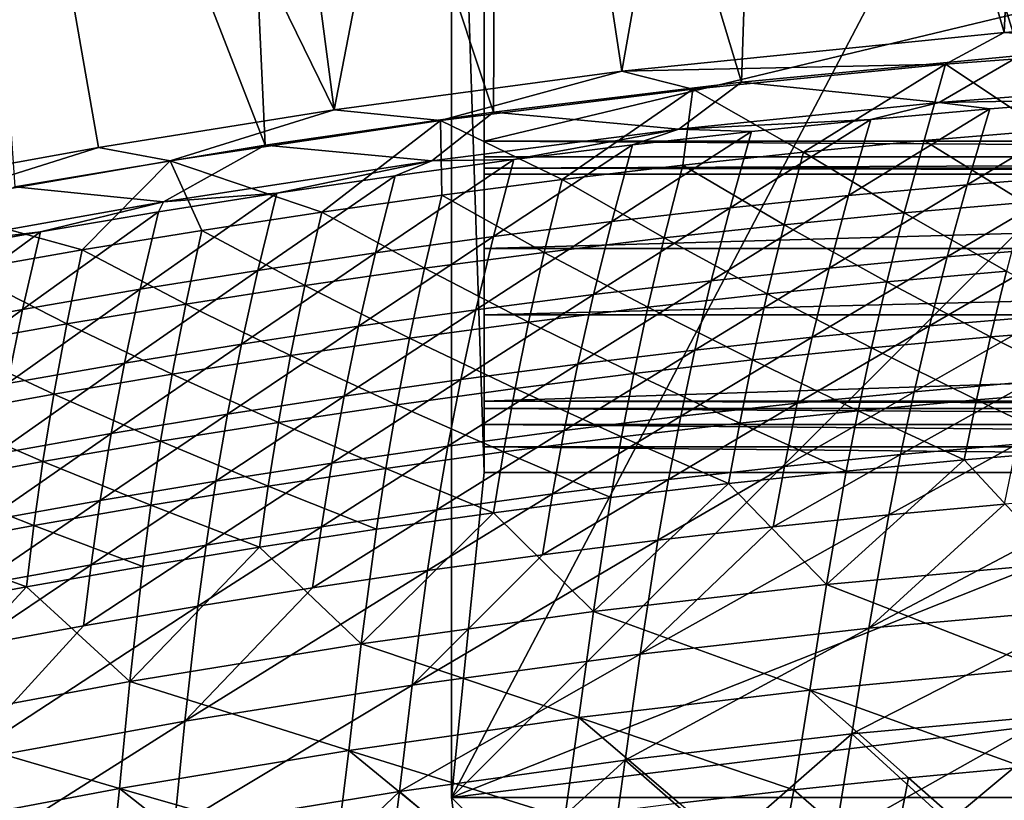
# Model space of a CAD drawing. Header units: metres. Extents: x 0 to 1400, y -1400 to 0.
# Tile 286 of 346: x 758 to 818, y -108 to -61. Entities that reach past the tile are written whole.
import ezdxf

# ---------------------------------------------------------------- set-up
doc = ezdxf.new("R2010")
doc.units = ezdxf.units.M

msp = doc.modelspace()

# ---------------------------------------------------------------- linework, layer by layer
at = {"layer": 'None'}
for points in [[(818.018799, -61.549919, -32.129955), (803.74231, -12.58958, -3), (820.388184, -11.187504, -3)], [(832.859619, -60.512348, -32.129936), (818.018799, -61.549919, -32.129955), (820.388184, -11.187504, -3)], [(803.666931, -13.374467), (818.986511, -62.968304, -29.544802), (820.293579, -11.970314)], [(794.667603, -63.919247, -32.129948), (787.135315, -14.394966, -3), (803.74231, -12.58958, -3)], [(818.018799, -61.549919, -32.129955), (794.667603, -63.919247, -32.129948), (803.74231, -12.58958, -3)], [(787.079224, -15.18139), (801.968933, -64.583847, -29.544804), (803.666931, -13.374467)], [(801.968933, -64.583847, -29.544804), (818.986511, -62.968304, -29.544802), (803.666931, -13.374467)], [(777.110229, -66.281952, -32.12991), (770.575989, -16.595037, -3), (787.135315, -14.394966, -3)], [(794.667603, -63.919247, -32.129948), (777.110229, -66.281952, -32.12991), (787.135315, -14.394966, -3)], [(770.539185, -17.38246), (786.827148, -66.418823, -29.544783), (787.079224, -15.18139)], [(786.827148, -66.418823, -29.544783), (801.968933, -64.583847, -29.544804), (787.079224, -15.18139)], [(770.575989, -16.595037, -3), (777.110229, -66.281952, -32.12991), (754.07251, -19.181286, -3)], [(754.055054, -19.969168), (772.894348, -68.432579, -29.544744), (770.539185, -17.38246)], [(772.894348, -68.432579, -29.544744), (786.827148, -66.418823, -29.544783), (770.539185, -17.38246)], [(754.07251, -19.181286, -3), (762.713806, -68.584549, -32.129856), (750.232056, -70.843529, -32.129791)], [(777.110229, -66.281952, -32.12991), (762.713806, -68.584549, -32.129856), (754.07251, -19.181286, -3)], [(757.604858, -70.995949, -29.54468), (772.894348, -68.432579, -29.544744), (754.055054, -19.969168)], [(818.018799, -61.549919, -32.129955), (832.859619, -60.512348, -32.129936), (830.264343, -62.30307, -32.843887)], [(794.667603, -63.919247, -32.129948), (818.018799, -61.549919, -32.129955), (814.438965, -63.485046, -32.844135)], [(818.018799, -61.549919, -32.129955), (830.264343, -62.30307, -32.843887), (814.438965, -63.485046, -32.844135)], [(814.438965, -63.485046, -32.844135), (830.264343, -62.30307, -32.843887), (820.520996, -67.541176, -60.671856)], [(801.968933, -64.583847, -29.544804), (814.050476, -65.841629, -30.961861), (818.986511, -62.968304, -29.544802)], [(814.050476, -65.841629, -30.961861), (829.483093, -64.662163, -30.962044), (818.986511, -62.968304, -29.544802)], [(794.667603, -63.919247, -32.129948), (814.438965, -63.485046, -32.844135), (799.010681, -65.023186, -32.844349)], [(799.010681, -65.023186, -32.844349), (814.438965, -63.485046, -32.844135), (805.756897, -68.865387, -60.674297)], [(814.438965, -63.485046, -32.844135), (813.13501, -68.160324, -60.67308), (805.756897, -68.865387, -60.674297)], [(813.13501, -68.160324, -60.67308), (814.438965, -63.485046, -32.844135), (820.520996, -67.541176, -60.671856)], [(777.110229, -66.281952, -32.12991), (794.667603, -63.919247, -32.129948), (783.589233, -66.936295, -32.844601)], [(783.589233, -66.936295, -32.844601), (794.667603, -63.919247, -32.129948), (799.010681, -65.023186, -32.844349)], [(786.827148, -66.418823, -29.544783), (798.148193, -67.470757, -30.961538), (801.968933, -64.583847, -29.544804)], [(798.148193, -67.470757, -30.961538), (814.050476, -65.841629, -30.961861), (801.968933, -64.583847, -29.544804)], [(829.483093, -64.662163, -30.962044), (814.050476, -65.841629, -30.961861), (824.433777, -65.657928, -32.348621)], [(783.589233, -66.936295, -32.844601), (799.010681, -65.023186, -32.844349), (791.029602, -70.529106, -60.676693)], [(791.029602, -70.529106, -60.676693), (799.010681, -65.023186, -32.844349), (798.388, -69.655327, -60.675499)], [(799.010681, -65.023186, -32.844349), (805.756897, -68.865387, -60.674297), (798.388, -69.655327, -60.675499)], [(814.050476, -65.841629, -30.961861), (798.148193, -67.470757, -30.961538), (809.865356, -66.873642, -32.348747)], [(814.050476, -65.841629, -30.961861), (809.865356, -66.873642, -32.348747), (817.145874, -66.223358, -32.348675)], [(824.433777, -65.657928, -32.348621), (814.050476, -65.841629, -30.961861), (817.145874, -66.223358, -32.348675)], [(824.433777, -65.657928, -32.348621), (815.751587, -70.854156, -60.198578), (823.002319, -70.271042, -60.197338)], [(824.433777, -65.657928, -32.348621), (817.145874, -66.223358, -32.348675), (815.751587, -70.854156, -60.198578)], [(762.713806, -68.584549, -32.129856), (777.110229, -66.281952, -32.12991), (767.087219, -69.394539, -32.844913)], [(767.087219, -69.394539, -32.844913), (777.110229, -66.281952, -32.12991), (783.589233, -66.936295, -32.844601)], [(772.894348, -68.432579, -29.544744), (783.061768, -69.397865, -30.961134), (786.827148, -66.418823, -29.544783)], [(783.061768, -69.397865, -30.961134), (798.148193, -67.470757, -30.961538), (786.827148, -66.418823, -29.544783)], [(817.145874, -66.223358, -32.348675), (809.865356, -66.873642, -32.348747), (808.508728, -71.521568, -60.19981)], [(817.145874, -66.223358, -32.348675), (808.508728, -71.521568, -60.19981), (815.751587, -70.854156, -60.198578)], [(767.087219, -69.394539, -32.844913), (783.589233, -66.936295, -32.844601), (776.349609, -72.524063, -60.679039)], [(783.589233, -66.936295, -32.844601), (783.683044, -71.485695, -60.677876), (776.349609, -72.524063, -60.679039)], [(783.683044, -71.485695, -60.677876), (783.589233, -66.936295, -32.844601), (791.029602, -70.529106, -60.676693)], [(809.865356, -66.873642, -32.348747), (798.148193, -67.470757, -30.961538), (802.593079, -67.607887, -32.348831)], [(808.508728, -71.521568, -60.19981), (809.865356, -66.873642, -32.348747), (801.274353, -72.272369, -60.201038)], [(801.274353, -72.272369, -60.201038), (809.865356, -66.873642, -32.348747), (802.593079, -67.607887, -32.348831)], [(798.148193, -67.470757, -30.961538), (783.061768, -69.397865, -30.961134), (788.075684, -69.324738, -32.349049)], [(798.148193, -67.470757, -30.961538), (788.075684, -69.324738, -32.349049), (795.32959, -68.425217, -32.348934)], [(802.593079, -67.607887, -32.348831), (795.32959, -68.425217, -32.348934), (794.049194, -73.105659, -60.202259)], [(794.049194, -73.105659, -60.202259), (801.274353, -72.272369, -60.201038), (802.593079, -67.607887, -32.348831)], [(802.593079, -67.607887, -32.348831), (798.148193, -67.470757, -30.961538), (795.32959, -68.425217, -32.348934)], [(813.13501, -68.160324, -60.67308), (820.520996, -67.541176, -60.671856), (819.261169, -71.943588, -88.541237)], [(757.604858, -70.995949, -29.54468), (766.683533, -71.903687, -30.960613), (772.894348, -68.432579, -29.544744)], [(766.683533, -71.903687, -30.960613), (783.061768, -69.397865, -30.961134), (772.894348, -68.432579, -29.544744)], [(795.32959, -68.425217, -32.348934), (788.075684, -69.324738, -32.349049), (786.833923, -74.020546, -60.203476)], [(795.32959, -68.425217, -32.348934), (786.833923, -74.020546, -60.203476), (794.049194, -73.105659, -60.202259)], [(805.756897, -68.865387, -60.674297), (813.13501, -68.160324, -60.67308), (811.913391, -72.578598, -88.543785)], [(813.13501, -68.160324, -60.67308), (819.261169, -71.943588, -88.541237), (811.913391, -72.578598, -88.543785)], [(750.232056, -70.843529, -32.129791), (762.713806, -68.584549, -32.129856), (751.658691, -72.073235, -32.845051)], [(751.658691, -72.073235, -32.845051), (762.713806, -68.584549, -32.129856), (767.087219, -69.394539, -32.844913)], [(798.388, -69.655327, -60.675499), (805.756897, -68.865387, -60.674297), (804.573853, -73.299034, -88.546303)], [(805.756897, -68.865387, -60.674297), (811.913391, -72.578598, -88.543785), (804.573853, -73.299034, -88.546303)], [(751.658691, -72.073235, -32.845051), (767.087219, -69.394539, -32.844913), (761.727295, -74.841988, -60.681328)], [(761.727295, -74.841988, -60.681328), (767.087219, -69.394539, -32.844913), (769.030579, -73.643166, -60.680191)], [(783.061768, -69.397865, -30.961134), (766.683533, -71.903687, -30.960613), (773.59906, -71.366837, -32.349335)], [(767.087219, -69.394539, -32.844913), (776.349609, -72.524063, -60.679039), (769.030579, -73.643166, -60.680191)], [(780.831909, -70.305573, -32.349182), (783.061768, -69.397865, -30.961134), (773.59906, -71.366837, -32.349335)], [(788.075684, -69.324738, -32.349049), (779.629272, -75.016129, -60.204681), (786.833923, -74.020546, -60.203476)], [(788.075684, -69.324738, -32.349049), (780.831909, -70.305573, -32.349182), (779.629272, -75.016129, -60.204681)], [(783.061768, -69.397865, -30.961134), (780.831909, -70.305573, -32.349182), (788.075684, -69.324738, -32.349049)], [(791.029602, -70.529106, -60.676693), (798.388, -69.655327, -60.675499), (797.243774, -74.103859, -88.548782)], [(798.388, -69.655327, -60.675499), (804.573853, -73.299034, -88.546303), (797.243774, -74.103859, -88.548782)], [(780.831909, -70.305573, -32.349182), (772.435913, -76.091515, -60.205879), (779.629272, -75.016129, -60.204681)], [(773.59906, -71.366837, -32.349335), (772.435913, -76.091515, -60.205879), (780.831909, -70.305573, -32.349182)], [(823.002319, -70.271042, -60.197338), (814.525513, -75.269272, -88.087959), (821.738647, -74.670364, -88.085426)], [(823.002319, -70.271042, -60.197338), (815.751587, -70.854156, -60.198578), (814.525513, -75.269272, -88.087959)], [(783.683044, -71.485695, -60.677876), (791.029602, -70.529106, -60.676693), (789.9245, -74.992027, -88.551224)], [(791.029602, -70.529106, -60.676693), (797.243774, -74.103859, -88.548782), (789.9245, -74.992027, -88.551224)], [(815.751587, -70.854156, -60.198578), (807.320496, -75.952003, -88.090454), (814.525513, -75.269272, -88.087959)], [(815.751587, -70.854156, -60.198578), (808.508728, -71.521568, -60.19981), (807.320496, -75.952003, -88.090454)], [(750.917419, -74.716507, -30.96006), (766.683533, -71.903687, -30.960613), (757.604858, -70.995949, -29.54468)], [(766.377747, -72.507652, -32.349499), (765.254456, -77.245796, -60.207069), (773.59906, -71.366837, -32.349335)], [(773.59906, -71.366837, -32.349335), (765.254456, -77.245796, -60.207069), (772.435913, -76.091515, -60.205879)], [(766.683533, -71.903687, -30.960613), (766.377747, -72.507652, -32.349499), (773.59906, -71.366837, -32.349335)], [(776.349609, -72.524063, -60.679039), (783.683044, -71.485695, -60.677876), (782.617432, -75.962486, -88.553619)], [(783.683044, -71.485695, -60.677876), (789.9245, -74.992027, -88.551224), (782.617432, -75.962486, -88.553619)], [(807.320496, -75.952003, -88.090454), (808.508728, -71.521568, -60.19981), (800.124268, -76.717644, -88.092903)], [(800.124268, -76.717644, -88.092903), (808.508728, -71.521568, -60.19981), (801.274353, -72.272369, -60.201038)], [(750.917419, -74.716507, -30.96006), (759.16864, -73.727127, -32.349682), (766.683533, -71.903687, -30.960613)], [(754.44104, -76.119492, -60.682446), (751.658691, -72.073235, -32.845051), (761.727295, -74.841988, -60.681328)], [(759.16864, -73.727127, -32.349682), (766.377747, -72.507652, -32.349499), (766.683533, -71.903687, -30.960613)], [(811.913391, -72.578598, -88.543785), (819.261169, -71.943588, -88.541237), (818.153015, -76.143356, -116.43541)], [(758.085693, -78.478088, -60.208244), (765.254456, -77.245796, -60.207069), (766.377747, -72.507652, -32.349499)], [(766.377747, -72.507652, -32.349499), (759.16864, -73.727127, -32.349682), (758.085693, -78.478088, -60.208244)], [(769.030579, -73.643166, -60.680191), (776.349609, -72.524063, -60.679039), (775.32373, -77.014198, -88.555969)], [(776.349609, -72.524063, -60.679039), (782.617432, -75.962486, -88.553619), (775.32373, -77.014198, -88.555969)], [(792.937561, -77.565292, -88.095314), (801.274353, -72.272369, -60.201038), (794.049194, -73.105659, -60.202259)], [(800.124268, -76.717644, -88.092903), (801.274353, -72.272369, -60.201038), (792.937561, -77.565292, -88.095314)], [(804.573853, -73.299034, -88.546303), (811.913391, -72.578598, -88.543785), (810.843506, -76.792412, -116.439018)], [(810.843506, -76.792412, -116.439018), (811.913391, -72.578598, -88.543785), (818.153015, -76.143356, -116.43541)], [(794.049194, -73.105659, -60.202259), (786.833923, -74.020546, -60.203476), (785.761108, -78.494026, -88.097672)], [(785.761108, -78.494026, -88.097672), (792.937561, -77.565292, -88.095314), (794.049194, -73.105659, -60.202259)], [(797.243774, -74.103859, -88.548782), (804.573853, -73.299034, -88.546303), (803.54248, -77.526505, -116.442574)], [(803.54248, -77.526505, -116.442574), (804.573853, -73.299034, -88.546303), (810.843506, -76.792412, -116.439018)], [(751.972351, -75.024422, -32.349884), (759.16864, -73.727127, -32.349682), (750.917419, -74.716507, -30.96006)], [(759.16864, -73.727127, -32.349682), (751.972351, -75.024422, -32.349884), (750.930176, -79.787529, -60.209412)], [(759.16864, -73.727127, -32.349682), (750.930176, -79.787529, -60.209412), (758.085693, -78.478088, -60.208244)], [(761.727295, -74.841988, -60.681328), (769.030579, -73.643166, -60.680191), (768.044861, -78.146126, -88.558273)], [(769.030579, -73.643166, -60.680191), (775.32373, -77.014198, -88.555969), (768.044861, -78.146126, -88.558273)], [(786.833923, -74.020546, -60.203476), (779.629272, -75.016129, -60.204681), (778.59552, -79.502945, -88.099991)], [(786.833923, -74.020546, -60.203476), (778.59552, -79.502945, -88.099991), (785.761108, -78.494026, -88.097672)], [(789.9245, -74.992027, -88.551224), (797.243774, -74.103859, -88.548782), (796.251221, -78.344574, -116.446075)], [(796.251221, -78.344574, -116.446075), (797.243774, -74.103859, -88.548782), (803.54248, -77.526505, -116.442574)], [(754.44104, -76.119492, -60.682446), (761.727295, -74.841988, -60.681328), (760.782043, -79.357216, -88.560524)], [(761.727295, -74.841988, -60.681328), (768.044861, -78.146126, -88.558273), (760.782043, -79.357216, -88.560524)], [(779.629272, -75.016129, -60.204681), (771.441528, -80.591125, -88.102249), (778.59552, -79.502945, -88.099991)], [(779.629272, -75.016129, -60.204681), (772.435913, -76.091515, -60.205879), (771.441528, -80.591125, -88.102249)], [(782.617432, -75.962486, -88.553619), (789.9245, -74.992027, -88.551224), (788.970947, -79.245583, -116.449516)], [(788.970947, -79.245583, -116.449516), (789.9245, -74.992027, -88.551224), (796.251221, -78.344574, -116.446075)], [(821.738647, -74.670364, -88.085426), (813.451172, -79.479988, -116.000641), (820.626648, -78.867073, -115.99707)], [(821.738647, -74.670364, -88.085426), (814.525513, -75.269272, -88.087959), (813.451172, -79.479988, -116.000641)], [(814.525513, -75.269272, -88.087959), (806.283997, -80.176361, -116.004143), (813.451172, -79.479988, -116.000641)], [(814.525513, -75.269272, -88.087959), (807.320496, -75.952003, -88.090454), (806.283997, -80.176361, -116.004143)], [(754.44104, -76.119492, -60.682446), (760.782043, -79.357216, -88.560524), (753.536621, -80.646431, -88.562721)], [(765.254456, -77.245796, -60.207069), (764.299866, -81.757675, -88.104462), (772.435913, -76.091515, -60.205879)], [(772.435913, -76.091515, -60.205879), (764.299866, -81.757675, -88.104462), (771.441528, -80.591125, -88.102249)], [(775.32373, -77.014198, -88.555969), (782.617432, -75.962486, -88.553619), (781.703125, -80.22847, -116.452896)], [(781.703125, -80.22847, -116.452896), (782.617432, -75.962486, -88.553619), (788.970947, -79.245583, -116.449516)], [(806.283997, -80.176361, -116.004143), (807.320496, -75.952003, -88.090454), (799.125916, -80.955246, -116.007576)], [(799.125916, -80.955246, -116.007576), (807.320496, -75.952003, -88.090454), (800.124268, -76.717644, -88.092903)], [(810.843506, -76.792412, -116.439018), (818.153015, -76.143356, -116.43541), (817.179504, -80.153831, -144.35022)], [(818.153015, -76.143356, -116.43541), (824.45813, -79.57811, -144.345764), (817.179504, -80.153831, -144.35022)], [(800.124268, -76.717644, -88.092903), (792.937561, -77.565292, -88.095314), (791.9776, -81.815727, -116.010941)], [(791.9776, -81.815727, -116.010941), (799.125916, -80.955246, -116.007576), (800.124268, -76.717644, -88.092903)], [(803.54248, -77.526505, -116.442574), (810.843506, -76.792412, -116.439018), (809.908081, -80.815323, -144.354614)], [(810.843506, -76.792412, -116.439018), (817.179504, -80.153831, -144.35022), (809.908081, -80.815323, -144.354614)], [(757.171143, -83.001678, -88.106613), (765.254456, -77.245796, -60.207069), (758.085693, -78.478088, -60.208244)], [(765.254456, -77.245796, -60.207069), (757.171143, -83.001678, -88.106613), (764.299866, -81.757675, -88.104462)], [(768.044861, -78.146126, -88.558273), (775.32373, -77.014198, -88.555969), (774.449036, -81.292191, -116.456207)], [(774.449036, -81.292191, -116.456207), (775.32373, -77.014198, -88.555969), (781.703125, -80.22847, -116.452896)], [(796.251221, -78.344574, -116.446075), (803.54248, -77.526505, -116.442574), (802.645325, -81.561531, -144.358963)], [(803.54248, -77.526505, -116.442574), (809.908081, -80.815323, -144.354614), (802.645325, -81.561531, -144.358963)], [(760.782043, -79.357216, -88.560524), (768.044861, -78.146126, -88.558273), (767.209961, -82.435692, -116.45945)], [(767.209961, -82.435692, -116.45945), (768.044861, -78.146126, -88.558273), (774.449036, -81.292191, -116.456207)], [(784.839722, -82.756889, -116.014229), (792.937561, -77.565292, -88.095314), (785.761108, -78.494026, -88.097672)], [(792.937561, -77.565292, -88.095314), (784.839722, -82.756889, -116.014229), (791.9776, -81.815727, -116.010941)], [(750.056091, -84.32225, -88.108711), (757.171143, -83.001678, -88.106613), (758.085693, -78.478088, -60.208244)], [(758.085693, -78.478088, -60.208244), (750.930176, -79.787529, -60.209412), (750.056091, -84.32225, -88.108711)], [(785.761108, -78.494026, -88.097672), (778.59552, -79.502945, -88.099991), (777.712952, -83.777802, -116.017441)], [(777.712952, -83.777802, -116.017441), (784.839722, -82.756889, -116.014229), (785.761108, -78.494026, -88.097672)], [(788.970947, -79.245583, -116.449516), (796.251221, -78.344574, -116.446075), (795.392517, -82.391396, -144.363235)], [(796.251221, -78.344574, -116.446075), (802.645325, -81.561531, -144.358963), (795.392517, -82.391396, -144.363235)], [(781.703125, -80.22847, -116.452896), (788.970947, -79.245583, -116.449516), (788.15094, -83.303864, -144.367447)], [(788.970947, -79.245583, -116.449516), (795.392517, -82.391396, -144.363235), (788.15094, -83.303864, -144.367447)], [(820.626648, -78.867073, -115.99707), (813.451172, -79.479988, -116.000641), (812.511292, -83.499855, -143.932266)], [(812.511292, -83.499855, -143.932266), (819.649292, -82.874496, -143.927933), (820.626648, -78.867073, -115.99707)], [(753.536621, -80.646431, -88.562721), (760.782043, -79.357216, -88.560524), (759.987305, -83.657928, -116.462608)], [(759.987305, -83.657928, -116.462608), (760.782043, -79.357216, -88.560524), (767.209961, -82.435692, -116.45945)], [(778.59552, -79.502945, -88.099991), (771.441528, -80.591125, -88.102249), (770.598083, -84.877556, -116.020569)], [(778.59552, -79.502945, -88.099991), (770.598083, -84.877556, -116.020569), (777.712952, -83.777802, -116.017441)], [(813.451172, -79.479988, -116.000641), (805.381836, -84.208359, -143.936523), (812.511292, -83.499855, -143.932266)], [(813.451172, -79.479988, -116.000641), (806.283997, -80.176361, -116.004143), (805.381836, -84.208359, -143.936523)], [(817.179504, -80.153831, -144.35022), (824.45813, -79.57811, -144.345764), (823.564758, -83.401817, -172.278748)], [(774.449036, -81.292191, -116.456207), (781.703125, -80.22847, -116.452896), (780.921997, -84.29789, -144.371582)], [(781.703125, -80.22847, -116.452896), (788.15094, -83.303864, -144.367447), (780.921997, -84.29789, -144.371582)], [(805.381836, -84.208359, -143.936523), (806.283997, -80.176361, -116.004143), (798.261536, -84.999054, -143.940704)], [(798.261536, -84.999054, -143.940704), (806.283997, -80.176361, -116.004143), (799.125916, -80.955246, -116.007576)], [(809.908081, -80.815323, -144.354614), (817.179504, -80.153831, -144.35022), (816.323608, -83.988846, -172.283829)], [(817.179504, -80.153831, -144.35022), (823.564758, -83.401817, -172.278748), (816.323608, -83.988846, -172.283829)], [(752.782288, -84.957855, -116.465691), (753.536621, -80.646431, -88.562721), (759.987305, -83.657928, -116.462608)], [(764.299866, -81.757675, -88.104462), (763.495789, -86.055222, -116.023613), (771.441528, -80.591125, -88.102249)], [(771.441528, -80.591125, -88.102249), (763.495789, -86.055222, -116.023613), (770.598083, -84.877556, -116.020569)], [(791.151245, -85.871025, -143.944778), (799.125916, -80.955246, -116.007576), (791.9776, -81.815727, -116.010941)], [(798.261536, -84.999054, -143.940704), (799.125916, -80.955246, -116.007576), (791.151245, -85.871025, -143.944778)], [(802.645325, -81.561531, -144.358963), (809.908081, -80.815323, -144.354614), (809.089844, -84.661377, -172.288864)], [(809.908081, -80.815323, -144.354614), (816.323608, -83.988846, -172.283829), (809.089844, -84.661377, -172.288864)], [(767.209961, -82.435692, -116.45945), (774.449036, -81.292191, -116.456207), (773.70697, -85.372414, -144.375626)], [(774.449036, -81.292191, -116.456207), (780.921997, -84.29789, -144.371582), (773.70697, -85.372414, -144.375626)], [(795.392517, -82.391396, -144.363235), (802.645325, -81.561531, -144.358963), (801.864868, -85.418365, -172.293823)], [(802.645325, -81.561531, -144.358963), (809.089844, -84.661377, -172.288864), (801.864868, -85.418365, -172.293823)], [(756.406738, -87.309875, -116.026573), (763.495789, -86.055222, -116.023613), (764.299866, -81.757675, -88.104462)], [(757.171143, -83.001678, -88.106613), (756.406738, -87.309875, -116.026573), (764.299866, -81.757675, -88.104462)], [(791.9776, -81.815727, -116.010941), (784.839722, -82.756889, -116.014229), (784.051514, -86.823326, -143.948776)], [(784.051514, -86.823326, -143.948776), (791.151245, -85.871025, -143.944778), (791.9776, -81.815727, -116.010941)], [(759.987305, -83.657928, -116.462608), (767.209961, -82.435692, -116.45945), (766.507141, -86.526382, -144.379593)], [(766.507141, -86.526382, -144.379593), (767.209961, -82.435692, -116.45945), (773.70697, -85.372414, -144.375626)], [(776.963196, -87.855042, -143.952682), (784.839722, -82.756889, -116.014229), (777.712952, -83.777802, -116.017441)], [(784.839722, -82.756889, -116.014229), (776.963196, -87.855042, -143.952682), (784.051514, -86.823326, -143.948776)], [(788.15094, -83.303864, -144.367447), (795.392517, -82.391396, -144.363235), (794.649902, -86.258751, -172.298706)], [(795.392517, -82.391396, -144.363235), (801.864868, -85.418365, -172.293823), (794.649902, -86.258751, -172.298706)], [(819.649292, -82.874496, -143.927933), (811.688477, -87.343094, -171.88208), (818.789429, -86.70665, -171.877136)], [(811.688477, -87.343094, -171.88208), (819.649292, -82.874496, -143.927933), (812.511292, -83.499855, -143.932266)], [(780.921997, -84.29789, -144.371582), (788.15094, -83.303864, -144.367447), (787.446411, -87.181488, -172.303513)], [(788.15094, -83.303864, -144.367447), (794.649902, -86.258751, -172.298706), (787.446411, -87.181488, -172.303513)], [(812.511292, -83.499855, -143.932266), (805.381836, -84.208359, -143.936523), (804.596191, -88.062424, -171.886932)], [(804.596191, -88.062424, -171.886932), (811.688477, -87.343094, -171.88208), (812.511292, -83.499855, -143.932266)], [(816.323608, -83.988846, -172.283829), (823.564758, -83.401817, -172.278748), (822.772339, -87.065147, -200.228027)], [(759.323975, -87.758751, -144.383469), (752.782288, -84.957855, -116.465691), (759.987305, -83.657928, -116.462608)], [(759.323975, -87.758751, -144.383469), (759.987305, -83.657928, -116.462608), (766.507141, -86.526382, -144.379593)], [(777.712952, -83.777802, -116.017441), (770.598083, -84.877556, -116.020569), (769.886902, -88.96524, -143.956482)], [(769.886902, -88.96524, -143.956482), (776.963196, -87.855042, -143.952682), (777.712952, -83.777802, -116.017441)], [(809.089844, -84.661377, -172.288864), (816.323608, -83.988846, -172.283829), (815.568054, -87.662239, -200.233582)], [(816.323608, -83.988846, -172.283829), (822.772339, -87.065147, -200.228027), (815.568054, -87.662239, -200.233582)], [(773.70697, -85.372414, -144.375626), (780.921997, -84.29789, -144.371582), (780.255676, -88.185516, -172.308228)], [(780.921997, -84.29789, -144.371582), (787.446411, -87.181488, -172.303513), (780.255676, -88.185516, -172.308228)], [(804.596191, -88.062424, -171.886932), (805.381836, -84.208359, -143.936523), (797.513184, -88.863693, -171.891708)], [(797.513184, -88.863693, -171.891708), (805.381836, -84.208359, -143.936523), (798.261536, -84.999054, -143.940704)], [(801.864868, -85.418365, -172.293823), (809.089844, -84.661377, -172.288864), (808.371155, -88.344635, -200.239075)], [(808.371155, -88.344635, -200.239075), (809.089844, -84.661377, -172.288864), (815.568054, -87.662239, -200.233582)], [(752.158691, -89.068459, -144.387253), (752.782288, -84.957855, -116.465691), (759.323975, -87.758751, -144.383469)], [(763.495789, -86.055222, -116.023613), (762.823364, -90.152985, -143.960175), (770.598083, -84.877556, -116.020569)], [(770.598083, -84.877556, -116.020569), (762.823364, -90.152985, -143.960175), (769.886902, -88.96524, -143.956482)], [(798.261536, -84.999054, -143.940704), (791.151245, -85.871025, -143.944778), (790.440247, -89.745972, -171.896362)], [(790.440247, -89.745972, -171.896362), (797.513184, -88.863693, -171.891708), (798.261536, -84.999054, -143.940704)], [(766.507141, -86.526382, -144.379593), (773.70697, -85.372414, -144.375626), (773.078979, -89.269791, -172.312866)], [(773.70697, -85.372414, -144.375626), (780.255676, -88.185516, -172.308228), (773.078979, -89.269791, -172.312866)], [(783.378052, -90.708305, -171.900925), (791.151245, -85.871025, -143.944778), (784.051514, -86.823326, -143.948776)], [(791.151245, -85.871025, -143.944778), (783.378052, -90.708305, -171.900925), (790.440247, -89.745972, -171.896362)], [(794.649902, -86.258751, -172.298706), (801.864868, -85.418365, -172.293823), (801.183167, -89.111275, -200.244492)], [(801.864868, -85.418365, -172.293823), (808.371155, -88.344635, -200.239075), (801.183167, -89.111275, -200.244492)], [(755.773315, -91.417351, -143.96376), (763.495789, -86.055222, -116.023613), (756.406738, -87.309875, -116.026573)], [(755.773315, -91.417351, -143.96376), (762.823364, -90.152985, -143.960175), (763.495789, -86.055222, -116.023613)], [(759.323975, -87.758751, -144.383469), (766.507141, -86.526382, -144.379593), (765.917725, -90.433243, -172.317398)], [(766.507141, -86.526382, -144.379593), (773.078979, -89.269791, -172.312866), (765.917725, -90.433243, -172.317398)], [(787.446411, -87.181488, -172.303513), (794.649902, -86.258751, -172.298706), (794.005371, -89.961098, -200.249832)], [(794.649902, -86.258751, -172.298706), (801.183167, -89.111275, -200.244492), (794.005371, -89.961098, -200.249832)], [(784.051514, -86.823326, -143.948776), (776.963196, -87.855042, -143.952682), (776.327393, -91.749779, -171.905365)], [(776.327393, -91.749779, -171.905365), (783.378052, -90.708305, -171.900925), (784.051514, -86.823326, -143.948776)], [(818.789429, -86.70665, -171.877136), (810.965271, -91.023659, -199.84697), (818.029846, -90.377289, -199.841553)], [(818.789429, -86.70665, -171.877136), (811.688477, -87.343094, -171.88208), (810.965271, -91.023659, -199.84697)], [(815.568054, -87.662239, -200.233582), (822.772339, -87.065147, -200.228027), (821.422302, -93.965294, -256.16391)], [(758.773254, -91.674835, -172.321823), (752.158691, -89.068459, -144.387253), (759.323975, -87.758751, -144.383469)], [(765.917725, -90.433243, -172.317398), (758.773254, -91.674835, -172.321823), (759.323975, -87.758751, -144.383469)], [(780.255676, -88.185516, -172.308228), (787.446411, -87.181488, -172.303513), (786.83905, -90.893066, -200.255081)], [(787.446411, -87.181488, -172.303513), (794.005371, -89.961098, -200.249832), (786.83905, -90.893066, -200.255081)], [(811.688477, -87.343094, -171.88208), (803.909302, -91.752708, -199.85228), (810.965271, -91.023659, -199.84697)], [(811.688477, -87.343094, -171.88208), (804.596191, -88.062424, -171.886932), (803.909302, -91.752708, -199.85228)], [(807.162109, -95.279083, -256.175842), (808.371155, -88.344635, -200.239075), (815.568054, -87.662239, -200.233582)], [(821.422302, -93.965294, -256.16391), (807.162109, -95.279083, -256.175842), (815.568054, -87.662239, -200.233582)], [(776.963196, -87.855042, -143.952682), (769.28894, -92.869431, -171.909698), (776.327393, -91.749779, -171.905365)], [(776.963196, -87.855042, -143.952682), (769.886902, -88.96524, -143.956482), (769.28894, -92.869431, -171.909698)], [(773.078979, -89.269791, -172.312866), (780.255676, -88.185516, -172.308228), (779.685608, -91.906128, -200.260239)], [(780.255676, -88.185516, -172.308228), (786.83905, -90.893066, -200.255081), (779.685608, -91.906128, -200.260239)], [(803.909302, -91.752708, -199.85228), (804.596191, -88.062424, -171.886932), (796.862793, -92.563484, -199.857498)], [(796.862793, -92.563484, -199.857498), (804.596191, -88.062424, -171.886932), (797.513184, -88.863693, -171.891708)], [(801.183167, -89.111275, -200.244492), (808.371155, -88.344635, -200.239075), (807.162109, -95.279083, -256.175842)], [(762.823364, -90.152985, -143.960175), (762.263428, -94.066345, -171.91391), (769.886902, -88.96524, -143.956482)], [(769.886902, -88.96524, -143.956482), (762.263428, -94.066345, -171.91391), (769.28894, -92.869431, -171.909698)], [(789.826416, -93.455055, -199.862595), (797.513184, -88.863693, -171.891708), (790.440247, -89.745972, -171.896362)], [(796.862793, -92.563484, -199.857498), (797.513184, -88.863693, -171.891708), (789.826416, -93.455055, -199.862595)], [(751.646851, -92.993515, -172.326141), (752.158691, -89.068459, -144.387253), (758.773254, -91.674835, -172.321823)], [(765.917725, -90.433243, -172.317398), (773.078979, -89.269791, -172.312866), (772.546387, -92.999229, -200.265305)], [(773.078979, -89.269791, -172.312866), (779.685608, -91.906128, -200.260239), (772.546387, -92.999229, -200.265305)], [(794.005371, -89.961098, -200.249832), (801.183167, -89.111275, -200.244492), (792.937622, -96.928551, -256.187469)], [(792.937622, -96.928551, -256.187469), (801.183167, -89.111275, -200.244492), (807.162109, -95.279083, -256.175842)], [(755.251587, -95.339569, -171.917984), (762.823364, -90.152985, -143.960175), (755.773315, -91.417351, -143.96376)], [(762.823364, -90.152985, -143.960175), (755.251587, -95.339569, -171.917984), (762.263428, -94.066345, -171.91391)], [(790.440247, -89.745972, -171.896362), (783.378052, -90.708305, -171.900925), (782.800903, -94.426468, -199.867569)], [(782.800903, -94.426468, -199.867569), (789.826416, -93.455055, -199.862595), (790.440247, -89.745972, -171.896362)], [(786.83905, -90.893066, -200.255081), (794.005371, -89.961098, -200.249832), (792.937622, -96.928551, -256.187469)], [(825.102112, -89.814606, -199.836044), (818.029846, -90.377289, -199.841553), (809.747559, -97.9524, -255.807129)], [(823.745605, -96.708725, -255.795364), (825.102112, -89.814606, -199.836044), (809.747559, -97.9524, -255.807129)], [(758.773254, -91.674835, -172.321823), (765.917725, -90.433243, -172.317398), (765.422668, -94.171318, -200.270248)], [(765.422668, -94.171318, -200.270248), (765.917725, -90.433243, -172.317398), (772.546387, -92.999229, -200.265305)], [(775.786987, -95.476776, -199.872437), (783.378052, -90.708305, -171.900925), (776.327393, -91.749779, -171.905365)], [(783.378052, -90.708305, -171.900925), (775.786987, -95.476776, -199.872437), (782.800903, -94.426468, -199.867569)], [(818.029846, -90.377289, -199.841553), (810.965271, -91.023659, -199.84697), (809.747559, -97.9524, -255.807129)], [(779.685608, -91.906128, -200.260239), (786.83905, -90.893066, -200.255081), (778.759705, -98.905357, -256.1987)], [(786.83905, -90.893066, -200.255081), (792.937622, -96.928551, -256.187469), (778.759705, -98.905357, -256.1987)], [(809.747559, -97.9524, -255.807129), (810.965271, -91.023659, -199.84697), (795.784119, -99.525604, -255.818466)], [(810.965271, -91.023659, -199.84697), (803.909302, -91.752708, -199.85228), (795.784119, -99.525604, -255.818466)], [(758.315857, -95.421333, -200.275085), (751.646851, -92.993515, -172.326141), (758.773254, -91.674835, -172.321823)], [(758.315857, -95.421333, -200.275085), (758.773254, -91.674835, -172.321823), (765.422668, -94.171318, -200.270248)], [(776.327393, -91.749779, -171.905365), (769.28894, -92.869431, -171.909698), (768.7854, -96.605034, -199.877167)], [(768.7854, -96.605034, -199.877167), (775.786987, -95.476776, -199.872437), (776.327393, -91.749779, -171.905365)], [(772.546387, -92.999229, -200.265305), (779.685608, -91.906128, -200.260239), (778.759705, -98.905357, -256.1987)], [(795.784119, -99.525604, -255.818466), (803.909302, -91.752708, -199.85228), (796.862793, -92.563484, -199.857498)], [(795.784119, -99.525604, -255.818466), (796.862793, -92.563484, -199.857498), (781.86145, -101.420616, -255.82933)], [(796.862793, -92.563484, -199.857498), (789.826416, -93.455055, -199.862595), (781.86145, -101.420616, -255.82933)], [(751.227295, -96.748245, -200.279816), (751.646851, -92.993515, -172.326141), (758.315857, -95.421333, -200.275085)], [(762.263428, -94.066345, -171.91391), (761.796875, -97.81031, -199.881775), (769.28894, -92.869431, -171.909698)], [(769.28894, -92.869431, -171.909698), (761.796875, -97.81031, -199.881775), (768.7854, -96.605034, -199.877167)], [(778.759705, -98.905357, -256.1987), (764.63916, -101.20118, -256.209503), (772.546387, -92.999229, -200.265305)], [(764.63916, -101.20118, -256.209503), (765.422668, -94.171318, -200.270248), (772.546387, -92.999229, -200.265305)], [(781.86145, -101.420616, -255.82933), (789.826416, -93.455055, -199.862595), (782.800903, -94.426468, -199.867569)], [(754.822144, -99.091652, -199.88623), (761.796875, -97.81031, -199.881775), (762.263428, -94.066345, -171.91391)], [(755.251587, -95.339569, -171.917984), (754.822144, -99.091652, -199.88623), (762.263428, -94.066345, -171.91391)], [(758.315857, -95.421333, -200.275085), (765.422668, -94.171318, -200.270248), (764.63916, -101.20118, -256.209503)], [(821.422302, -93.965294, -256.16391), (820.271362, -100.387978, -312.129456), (807.162109, -95.279083, -256.175842)], [(782.800903, -94.426468, -199.867569), (775.786987, -95.476776, -199.872437), (767.985657, -103.629807, -255.839676)], [(767.985657, -103.629807, -255.839676), (781.86145, -101.420616, -255.82933), (782.800903, -94.426468, -199.867569)], [(750.586853, -103.807663, -256.219849), (751.227295, -96.748245, -200.279816), (758.315857, -95.421333, -200.275085)], [(750.586853, -103.807663, -256.219849), (758.315857, -95.421333, -200.275085), (764.63916, -101.20118, -256.209503)], [(775.786987, -95.476776, -199.872437), (768.7854, -96.605034, -199.877167), (767.985657, -103.629807, -255.839676)], [(807.162109, -95.279083, -256.175842), (806.139832, -101.731453, -312.1409), (792.937622, -96.928551, -256.187469)], [(820.271362, -100.387978, -312.129456), (806.139832, -101.731453, -312.1409), (807.162109, -95.279083, -256.175842)], [(761.796875, -97.81031, -199.881775), (754.16272, -106.145538, -255.849457), (768.7854, -96.605034, -199.877167)], [(768.7854, -96.605034, -199.877167), (754.16272, -106.145538, -255.849457), (767.985657, -103.629807, -255.839676)], [(823.745605, -96.708725, -255.795364), (808.717896, -104.399185, -311.791107), (822.589233, -103.125397, -311.779846)], [(823.745605, -96.708725, -255.795364), (809.747559, -97.9524, -255.807129), (808.717896, -104.399185, -311.791107)], [(792.937622, -96.928551, -256.187469), (792.044067, -103.4095, -312.152039), (778.759705, -98.905357, -256.1987)], [(806.139832, -101.731453, -312.1409), (792.044067, -103.4095, -312.152039), (792.937622, -96.928551, -256.187469)], [(754.16272, -106.145538, -255.849457), (761.796875, -97.81031, -199.881775), (754.822144, -99.091652, -199.88623)], [(809.747559, -97.9524, -255.807129), (795.784119, -99.525604, -255.818466), (794.88092, -106.001411, -311.801971)], [(809.747559, -97.9524, -255.807129), (794.88092, -106.001411, -311.801971), (808.717896, -104.399185, -311.791107)], [(778.759705, -98.905357, -256.1987), (777.995056, -105.413879, -312.162842), (764.63916, -101.20118, -256.209503)], [(792.044067, -103.4095, -312.152039), (777.995056, -105.413879, -312.162842), (778.759705, -98.905357, -256.1987)], [(795.784119, -99.525604, -255.818466), (781.084778, -107.924309, -311.812408), (794.88092, -106.001411, -311.801971)], [(781.86145, -101.420616, -255.82933), (781.084778, -107.924309, -311.812408), (795.784119, -99.525604, -255.818466)], [(819.183044, -106.443222, -368.09729), (806.139832, -101.731453, -312.1409), (820.271362, -100.387978, -312.129456)], [(764.63916, -101.20118, -256.209503), (764.003784, -107.736351, -312.173248), (750.586853, -103.807663, -256.219849)], [(777.995056, -105.413879, -312.162842), (764.003784, -107.736351, -312.173248), (764.63916, -101.20118, -256.209503)], [(767.985657, -103.629807, -255.839676), (767.335693, -110.160187, -311.822388), (781.86145, -101.420616, -255.82933)], [(767.335693, -110.160187, -311.822388), (781.084778, -107.924309, -311.812408), (781.86145, -101.420616, -255.82933)], [(806.139832, -101.731453, -312.1409), (805.163391, -107.81517, -368.106812), (792.044067, -103.4095, -312.152039)], [(812.169434, -107.087036, -368.102081), (805.163391, -107.81517, -368.106812), (806.139832, -101.731453, -312.1409)], [(819.183044, -106.443222, -368.09729), (812.169434, -107.087036, -368.102081), (806.139832, -101.731453, -312.1409)], [(822.589233, -103.125397, -311.779846), (808.717896, -104.399185, -311.791107), (814.612427, -109.785255, -367.775604)], [(814.612427, -109.785255, -367.775604), (821.496826, -109.175293, -367.770844), (822.589233, -103.125397, -311.779846)], [(764.003784, -107.736351, -312.173248), (750.081116, -110.36866, -312.183197), (750.586853, -103.807663, -256.219849)], [(754.16272, -106.145538, -255.849457), (753.639832, -112.701332, -311.831818), (767.985657, -103.629807, -255.839676)], [(767.985657, -103.629807, -255.839676), (753.639832, -112.701332, -311.831818), (767.335693, -110.160187, -311.822388)], [(792.044067, -103.4095, -312.152039), (791.179565, -109.52037, -368.116089), (777.995056, -105.413879, -312.162842)], [(798.166321, -108.626625, -368.111481), (791.179565, -109.52037, -368.116089), (792.044067, -103.4095, -312.152039)], [(805.163391, -107.81517, -368.106812), (798.166321, -108.626625, -368.111481), (792.044067, -103.4095, -312.152039)], [(808.717896, -104.399185, -311.791107), (794.88092, -106.001411, -311.801971), (800.867371, -111.252518, -367.784912)], [(800.867371, -111.252518, -367.784912), (807.735596, -110.477997, -367.780304), (808.717896, -104.399185, -311.791107)], [(808.717896, -104.399185, -311.791107), (807.735596, -110.477997, -367.780304), (814.612427, -109.785255, -367.775604)], [(764.003784, -107.736351, -312.173248), (777.995056, -105.413879, -312.162842), (777.242615, -111.550644, -368.125061)], [(777.995056, -105.413879, -312.162842), (784.204529, -110.495384, -368.120605), (777.242615, -111.550644, -368.125061)], [(791.179565, -109.52037, -368.116089), (784.204529, -110.495384, -368.120605), (777.995056, -105.413879, -312.162842)], [(794.88092, -106.001411, -311.801971), (781.084778, -107.924309, -311.812408), (787.159912, -113.042992, -367.793945)], [(787.159912, -113.042992, -367.793945), (794.008545, -112.107834, -367.789459), (794.88092, -106.001411, -311.801971)], [(794.88092, -106.001411, -311.801971), (794.008545, -112.107834, -367.789459), (800.867371, -111.252518, -367.784912)], [(812.169434, -107.087036, -368.102081), (819.183044, -106.443222, -368.09729), (818.020508, -112.241913, -424.047577)], [(805.163391, -107.81517, -368.106812), (812.169434, -107.087036, -368.102081), (811.052246, -112.901299, -424.05072)], [(811.052246, -112.901299, -424.05072), (812.169434, -107.087036, -368.102081), (818.020508, -112.241913, -424.047577)], [(763.36377, -113.897858, -368.133698), (750.081116, -110.36866, -312.183197), (764.003784, -107.736351, -312.173248)], [(770.295288, -112.685143, -368.129425), (763.36377, -113.897858, -368.133698), (764.003784, -107.736351, -312.173248)], [(770.295288, -112.685143, -368.129425), (764.003784, -107.736351, -312.173248), (777.242615, -111.550644, -368.125061)], [(781.084778, -107.924309, -311.812408), (767.335693, -110.160187, -311.822388), (773.496521, -115.148918, -367.802643)], [(773.496521, -115.148918, -367.802643), (780.322327, -114.057007, -367.79834), (781.084778, -107.924309, -311.812408)], [(781.084778, -107.924309, -311.812408), (780.322327, -114.057007, -367.79834), (787.159912, -113.042992, -367.793945)], [(798.166321, -108.626625, -368.111481), (805.163391, -107.81517, -368.106812), (804.091675, -113.644524, -424.053833)], [(804.091675, -113.644524, -424.053833), (805.163391, -107.81517, -368.106812), (811.052246, -112.901299, -424.05072)]]:
    msp.add_3dface(points, dxfattribs=at)
at = {"layer": 'None01'}
for points in [[(784.26001, -13.289387, 4.4), (784.26001, -108.289383, 4.4), (809.76001, -59.789387, 4.4)], [(784.26001, -108.289383, 4.4), (784.26001, -13.289387, 1.4), (784.26001, -108.289383, -6.6)], [(784.26001, -13.289387, 1.4), (784.26001, -27.495577, -6.47462), (784.26001, -108.289383, -6.6)], [(784.26001, -108.289383, 4.4), (784.26001, -13.289387, 4.4), (784.26001, -13.289387, 1.4)], [(784.26001, -108.289383, -6.6), (784.26001, -27.495577, -6.47462), (784.26001, -27.980387, -6.6)], [(784.26001, -108.289383, -6.6), (784.26001, -27.980387, -6.6), (786.26001, -88.436142, -6.599677)], [(784.26001, -27.980387, -6.6), (786.26001, -29.819351, -6.6), (786.26001, -88.436142, -6.599677)], [(946.26001, -68.195122, -29.025002), (786.26001, -68.195122, -29.025002), (946.26001, -29.819351, -7.752963)], [(786.26001, -68.195122, -29.025002), (786.26001, -29.819351, -7.752963), (946.26001, -29.819351, -7.752963)], [(786.26001, -84.526291, -8.995635), (786.26001, -29.819351, -7.752963), (786.26001, -84.072372, -10.529152)], [(786.26001, -29.819351, -7.752963), (786.26001, -68.195122, -29.025002), (786.26001, -84.072372, -10.529152)], [(786.26001, -84.526291, -8.995635), (786.26001, -85.499916, -7.72679), (786.26001, -29.819351, -7.752963)], [(786.26001, -85.499916, -7.72679), (786.26001, -86.863579, -6.891135), (786.26001, -29.819351, -7.752963)], [(786.26001, -29.819351, -7.752963), (786.26001, -86.863579, -6.891135), (786.26001, -29.819351, -6.6)], [(786.26001, -86.863579, -6.891135), (786.26001, -88.436142, -6.599677), (786.26001, -29.819351, -6.6)], [(809.76001, -59.789387, 4.4), (784.26001, -108.289383, 4.4), (832.76001, -59.789387, 4.4)], [(784.26001, -108.289383, 4.4), (878.76001, -70.789383, 4.4), (832.76001, -59.789387, 4.4)], [(946.26001, -69.149361, -29.761633), (786.26001, -69.149361, -29.761633), (786.26001, -68.195122, -29.025002)], [(786.26001, -68.195122, -29.025002), (946.26001, -68.195122, -29.025002), (946.26001, -69.149361, -29.761633)], [(786.26001, -84.072372, -10.529152), (786.26001, -68.195122, -29.025002), (786.26001, -69.149361, -29.761633)], [(946.26001, -69.840797, -30.749109), (786.26001, -69.840797, -30.749109), (946.26001, -69.149361, -29.761633)], [(786.26001, -69.840797, -30.749109), (786.26001, -69.149361, -29.761633), (946.26001, -69.149361, -29.761633)], [(786.26001, -69.149361, -29.761633), (786.26001, -69.840797, -30.749109), (786.26001, -84.072372, -10.529152)], [(786.26001, -70.206635, -31.897743), (786.26001, -69.840797, -30.749109), (946.26001, -70.206635, -31.897743)], [(786.26001, -69.840797, -30.749109), (946.26001, -69.840797, -30.749109), (946.26001, -70.206635, -31.897743)], [(786.26001, -69.840797, -30.749109), (786.26001, -70.206635, -31.897743), (786.26001, -84.072372, -10.529152)], [(946.26001, -74.752617, -60.600002), (786.26001, -74.752617, -60.600002), (946.26001, -70.206635, -31.897743)], [(786.26001, -74.752617, -60.600002), (786.26001, -70.206635, -31.897743), (946.26001, -70.206635, -31.897743)], [(786.26001, -84.072372, -10.529152), (786.26001, -70.206635, -31.897743), (786.26001, -78.809715, -60.599995)], [(786.26001, -70.206635, -31.897743), (786.26001, -74.752617, -60.600002), (786.26001, -78.809715, -60.599995)], [(878.76001, -70.789383, 4.4), (784.26001, -108.289383, 4.4), (794.26001, -118.289383, 4.4)], [(794.26001, -118.289383, 4.4), (938.26001, -118.289383, 4.4), (878.76001, -70.789383, 4.4)], [(946.26001, -78.809715, -60.599995), (786.26001, -78.809715, -60.599995), (946.26001, -74.752617, -60.600002)], [(786.26001, -78.809715, -60.599995), (786.26001, -74.752617, -60.600002), (946.26001, -74.752617, -60.600002)], [(946.26001, -84.072372, -10.529152), (786.26001, -84.072372, -10.529152), (946.26001, -78.809715, -60.599995)], [(786.26001, -84.072372, -10.529152), (786.26001, -78.809715, -60.599995), (946.26001, -78.809715, -60.599995)], [(946.26001, -84.072372, -10.529152), (946.26001, -84.526291, -8.995635), (786.26001, -84.072372, -10.529152)], [(946.26001, -84.526291, -8.995635), (786.26001, -84.526291, -8.995635), (786.26001, -84.072372, -10.529152)], [(946.26001, -84.526291, -8.995635), (946.26001, -85.499916, -7.72679), (786.26001, -84.526291, -8.995635)], [(946.26001, -85.499916, -7.72679), (786.26001, -85.499916, -7.72679), (786.26001, -84.526291, -8.995635)], [(946.26001, -85.499916, -7.72679), (946.26001, -86.863579, -6.891135), (786.26001, -85.499916, -7.72679)], [(946.26001, -86.863579, -6.891135), (786.26001, -86.863579, -6.891135), (786.26001, -85.499916, -7.72679)], [(946.26001, -86.863579, -6.891135), (946.26001, -88.436142, -6.599677), (786.26001, -86.863579, -6.891135)], [(946.26001, -88.436142, -6.599677), (786.26001, -88.436142, -6.599677), (786.26001, -86.863579, -6.891135)], [(948.26001, -108.289383, -6.6), (784.26001, -108.289383, -6.6), (946.26001, -88.436142, -6.599677)], [(784.26001, -108.289383, -6.6), (786.26001, -88.436142, -6.599677), (946.26001, -88.436142, -6.599677)], [(784.26001, -108.289383, 4.4), (784.600769, -110.877579, 4.4), (794.26001, -118.289383, 4.4)], [(784.600769, -110.877579, 4.4), (784.26001, -108.289383, 4.4), (784.600769, -110.877579, -6.6)], [(784.26001, -108.289383, 4.4), (784.26001, -108.289383, -6.6), (784.600769, -110.877579, -6.6)], [(784.600769, -110.877579, -6.6), (784.26001, -108.289383, -6.6), (948.26001, -108.289383, -6.6)], [(947.91925, -110.877579, -6.6), (784.600769, -110.877579, -6.6), (948.26001, -108.289383, -6.6)]]:
    msp.add_3dface(points, dxfattribs=at)

doc.saveas('drawing.dxf')
